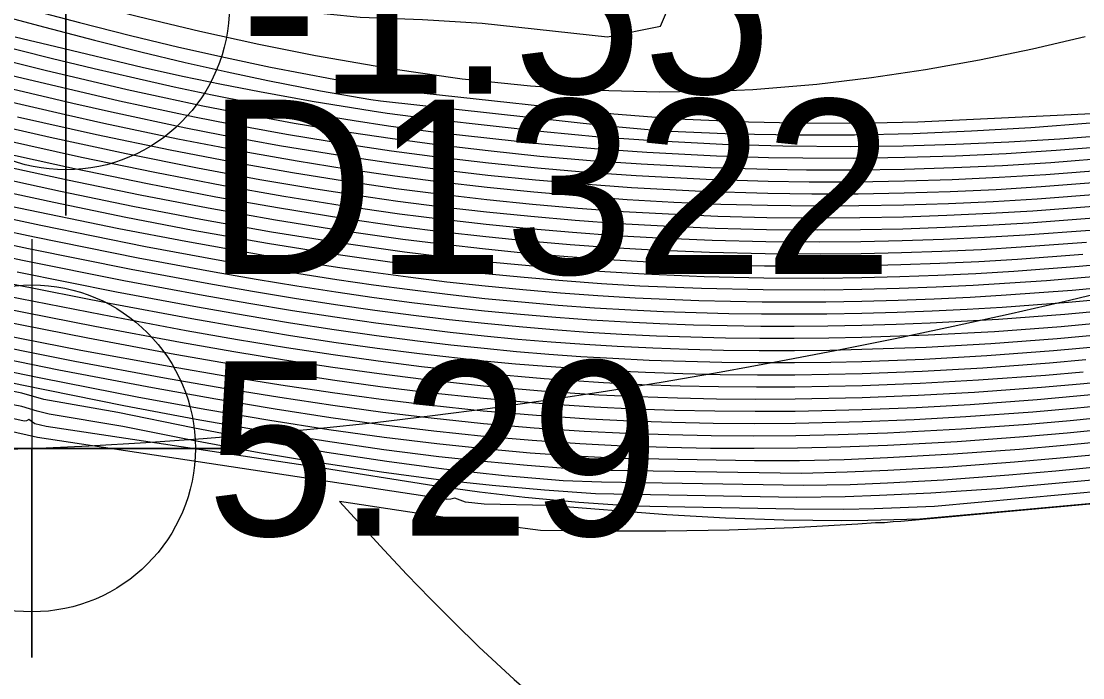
# Model space of a CAD drawing. Extents: x 2356077 to 2359823, y 225951 to 227822.
# Drawn here: x 2358080.67 to 2358095.89, y 226121.24 to 226130.66 of the extents above; entities that cross this region are included whole.
import ezdxf

# ---------------------------------------------------------------- set-up
doc = ezdxf.new("R2010")
doc.units = 0
for name, color, linetype in [('DTM Contours Major', 7, 'Continuous'), ('DTM Contours Minor', 7, 'Continuous'), ('Exist DTM Breakline', 7, 'Continuous'), ('Exist DTM Breakline Cogo Elevation', 7, 'Continuous'), ('Exist DTM Breakline Cogo Number', 7, 'Continuous'), ('Exist DTM Breakline Cogo Point CELL', 7, 'Continuous'), ('Exist DTM Breakline Underwater', 7, 'Continuous'), ('Exist DTM Breakline Underwater Cogo Elevation', 7, 'Continuous'), ('Exist DTM Breakline Underwater Cogo Point CELL', 7, 'Continuous'), ('Exist DTM Drainline', 7, 'Continuous')]:
    doc.layers.add(name, color=color, linetype=linetype)

msp = doc.modelspace()

# ---------------------------------------------------------------- linework, layer by layer
at = {"layer": 'DTM Contours Major'}
for points in [[(2358080.583, 226130.43), (2358081.163, 226130.295), (2358082.402, 226129.998), (2358082.982, 226129.87), (2358083.542, 226129.753), (2358084.087, 226129.646), (2358084.838, 226129.51), (2358085.699, 226129.371), (2358085.916, 226129.338), (2358086.624, 226129.245), (2358088.16, 226129.077), (2358088.958, 226128.998), (2358089.733, 226128.944), (2358090.724, 226128.894), (2358091.59, 226128.869), (2358092.56, 226128.861), (2358093.313, 226128.869), (2358094.071, 226128.892), (2358094.832, 226128.928), (2358095.56, 226128.968), (2358096.494, 226129.042)], [(2358079.748, 226129.679), (2358081.302, 226129.318), (2358081.855, 226129.194), (2358082.916, 226128.97), (2358083.917, 226128.777), (2358084.627, 226128.652), (2358085.326, 226128.54), (2358086.024, 226128.439), (2358086.686, 226128.353), (2358087.352, 226128.276), (2358088.021, 226128.208), (2358088.69, 226128.15), (2358089.359, 226128.101), (2358090.026, 226128.063), (2358090.698, 226128.035), (2358091.368, 226128.017), (2358092.038, 226128.01), (2358092.681, 226128.012), (2358093.325, 226128.024), (2358093.966, 226128.044), (2358094.603, 226128.073), (2358095.234, 226128.111), (2358096.163, 226128.182)], [(2358080.205, 226128.627), (2358081.331, 226128.383), (2358082.374, 226128.168), (2358083.351, 226127.979), (2358084.314, 226127.808), (2358085.239, 226127.66), (2358086.141, 226127.532), (2358086.736, 226127.458), (2358087.328, 226127.391), (2358087.917, 226127.332), (2358088.504, 226127.282), (2358089.088, 226127.239), (2358089.669, 226127.205), (2358090.499, 226127.169), (2358091.327, 226127.15), (2358092.155, 226127.147), (2358092.717, 226127.153), (2358093.279, 226127.167), (2358093.84, 226127.187), (2358094.399, 226127.213), (2358094.954, 226127.246), (2358095.892, 226127.316)], [(2358096.554, 226126.535), (2358095.632, 226126.45), (2358094.681, 226126.379), (2358093.703, 226126.326), (2358093.214, 226126.306), (2358092.724, 226126.292), (2358092.235, 226126.283), (2358091.753, 226126.279), (2358091.272, 226126.28), (2358090.79, 226126.287), (2358090.309, 226126.299), (2358089.827, 226126.316), (2358089.344, 226126.339), (2358088.841, 226126.37), (2358088.335, 226126.406), (2358087.826, 226126.449), (2358087.313, 226126.499), (2358086.794, 226126.556), (2358086.268, 226126.62), (2358085.731, 226126.691), (2358085.182, 226126.77), (2358084.619, 226126.857), (2358084.038, 226126.952), (2358083.436, 226127.058), (2358082.347, 226127.261), (2358080.86, 226127.56), (2358079.773, 226127.79)], [(2358097.521, 226124.045), (2358093.764, 226123.701), (2358092.897, 226123.666), (2358092.463, 226123.654), (2358091.753, 226123.66), (2358090.183, 226123.688), (2358089.431, 226123.705), (2358088.663, 226123.758), (2358087.889, 226123.83), (2358087.242, 226123.905), (2358086.587, 226123.993), (2358084.896, 226124.261), (2358081.027, 226124.845), (2358080.865, 226124.885), (2358080.779, 226124.944), (2358080.743, 226124.927), (2358080.709, 226124.92), (2358073.275, 226126.59), (2358071.768, 226126.838)], [(2358095.895, 226125.626), (2358095.355, 226125.579), (2358094.397, 226125.508), (2358093.56, 226125.461), (2358092.726, 226125.429), (2358091.761, 226125.41), (2358091.213, 226125.408), (2358090.665, 226125.413), (2358090.117, 226125.425), (2358089.568, 226125.444), (2358089.02, 226125.471), (2358088.166, 226125.528), (2358087.3, 226125.605), (2358086.408, 226125.703), (2358085.787, 226125.782), (2358085.143, 226125.872), (2358084.474, 226125.975), (2358083.772, 226126.09), (2358083.035, 226126.219), (2358081.828, 226126.444), (2358080.459, 226126.716)], [(2358096.291, 226124.811), (2358095.665, 226124.75), (2358095.044, 226124.697), (2358094.091, 226124.627), (2358093.088, 226124.573), (2358092.423, 226124.548), (2358091.801, 226124.534), (2358091.179, 226124.528), (2358090.552, 226124.532), (2358089.931, 226124.543), (2358089.306, 226124.565), (2358088.678, 226124.597), (2358087.996, 226124.644), (2358087.301, 226124.704), (2358086.587, 226124.779), (2358085.866, 226124.867), (2358085.11, 226124.972), (2358084.311, 226125.094), (2358083.461, 226125.236), (2358082.552, 226125.398), (2358081.21, 226125.654), (2358079.64, 226125.971)]]:
    msp.add_lwpolyline(points, dxfattribs=at)
at = {"layer": 'DTM Contours Minor'}
for points in [[(2358070.339, 226134.485), (2358073.466, 226133.395), (2358076.559, 226132.384), (2358079.465, 226131.504), (2358080.469, 226131.219), (2358081.429, 226130.96), (2358082.348, 226130.725), (2358083.229, 226130.514), (2358084.075, 226130.327), (2358084.889, 226130.164), (2358085.964, 226129.977), (2358086.99, 226129.832), (2358087.97, 226129.729), (2358088.911, 226129.666), (2358089.815, 226129.642), (2358090.689, 226129.656), (2358091.157, 226129.679), (2358091.847, 226129.732), (2358092.075, 226129.755), (2358092.859, 226129.848), (2358093.637, 226129.965), (2358094.407, 226130.104), (2358095.17, 226130.261), (2358095.926, 226130.436)], [(2358079.798, 226131.815), (2358080.678, 226131.58), (2358081.524, 226131.371), (2358082.335, 226131.188), (2358083.115, 226131.033), (2358083.864, 226130.906), (2358084.583, 226130.807), (2358085.527, 226130.716), (2358086.421, 226130.678), (2358087.279, 226130.63), (2358089.077, 226130.434), (2358089.835, 226130.584), (2358090.078, 226131.158), (2358090.548, 226131.404), (2358091.037, 226131.613), (2358091.516, 226131.833), (2358092.466, 226132.284), (2358093.012, 226132.533), (2358093.564, 226132.774), (2358094.122, 226133.005), (2358094.684, 226133.225), (2358095.25, 226133.436), (2358095.82, 226133.635), (2358096.536, 226133.87)], [(2358071.267, 226133.575), (2358073.821, 226132.808), (2358076.273, 226132.088), (2358078.915, 226131.334), (2358080.39, 226130.929), (2358081.505, 226130.636), (2358082.235, 226130.453), (2358082.93, 226130.286), (2358083.597, 226130.135), (2358084.245, 226129.998), (2358085.149, 226129.825), (2358085.686, 226129.732), (2358086.444, 226129.626), (2358089.164, 226129.33), (2358090.072, 226129.257), (2358091.099, 226129.215), (2358091.765, 226129.2), (2358092.647, 226129.196), (2358093.523, 226129.214), (2358096.219, 226129.34)], [(2358071.025, 226133.415), (2358074.542, 226132.386), (2358077.622, 226131.5), (2358079.437, 226130.992), (2358081.009, 226130.568), (2358081.719, 226130.384), (2358082.386, 226130.217), (2358083.018, 226130.066), (2358083.623, 226129.93), (2358084.207, 226129.806), (2358084.959, 226129.66), (2358085.682, 226129.534), (2358085.82, 226129.513), (2358089.033, 226129.163), (2358089.866, 226129.084), (2358090.873, 226129.042), (2358091.798, 226129.026), (2358092.619, 226129.029), (2358093.451, 226129.048), (2358094.294, 226129.082), (2358095.145, 226129.132), (2358096.003, 226129.197)], [(2358079.75, 226130.467), (2358081.098, 226130.127), (2358081.713, 226129.978), (2358082.299, 226129.842), (2358082.862, 226129.716), (2358083.405, 226129.601), (2358083.935, 226129.495), (2358084.702, 226129.353), (2358085.441, 226129.231), (2358085.937, 226129.156), (2358086.648, 226129.061), (2358088.128, 226128.9), (2358088.889, 226128.829), (2358089.64, 226128.776), (2358090.639, 226128.726), (2358091.382, 226128.704), (2358091.878, 226128.696), (2358092.607, 226128.694), (2358093.337, 226128.705), (2358094.066, 226128.727), (2358094.79, 226128.761), (2358095.508, 226128.806), (2358096.443, 226128.881)], [(2358080.281, 226130.136), (2358081.014, 226129.955), (2358082.189, 226129.679), (2358082.741, 226129.556), (2358083.275, 226129.444), (2358083.796, 226129.34), (2358084.582, 226129.195), (2358085.406, 226129.059), (2358085.958, 226128.977), (2358086.664, 226128.882), (2358087.366, 226128.802), (2358088.103, 226128.723), (2358088.83, 226128.66), (2358089.558, 226128.609), (2358090.559, 226128.558), (2358091.38, 226128.533), (2358091.927, 226128.525), (2358092.631, 226128.525), (2358093.336, 226128.535), (2358094.039, 226128.557), (2358094.738, 226128.589), (2358095.43, 226128.632), (2358096.362, 226128.706)], [(2358080.105, 226129.976), (2358082.076, 226129.515), (2358083.151, 226129.286), (2358083.665, 226129.185), (2358084.473, 226129.036), (2358085.376, 226128.888), (2358085.98, 226128.799), (2358086.671, 226128.708), (2358087.369, 226128.626), (2358088.073, 226128.554), (2358088.779, 226128.493), (2358089.486, 226128.442), (2358090.489, 226128.389), (2358091.377, 226128.362), (2358091.969, 226128.354), (2358092.651, 226128.355), (2358093.334, 226128.366), (2358094.015, 226128.387), (2358094.691, 226128.418), (2358095.36, 226128.458), (2358096.289, 226128.531)], [(2358079.928, 226129.828), (2358081.407, 226129.481), (2358081.965, 226129.355), (2358083.031, 226129.129), (2358083.541, 226129.028), (2358084.37, 226128.875), (2358085.35, 226128.714), (2358086.001, 226128.619), (2358086.678, 226128.531), (2358087.36, 226128.451), (2358088.045, 226128.382), (2358088.733, 226128.322), (2358089.42, 226128.272), (2358090.423, 226128.219), (2358091.373, 226128.19), (2358092.005, 226128.182), (2358092.668, 226128.183), (2358093.33, 226128.195), (2358093.99, 226128.215), (2358094.646, 226128.245), (2358095.295, 226128.284), (2358096.224, 226128.356)], [(2358096.184, 226124.273), (2358095.505, 226124.206), (2358094.831, 226124.147), (2358093.893, 226124.078), (2358093.088, 226124.031), (2358092.553, 226124.008), (2358091.884, 226123.998), (2358088.987, 226124.049), (2358088.44, 226124.065), (2358087.599, 226124.136), (2358086.727, 226124.233), (2358085.913, 226124.342), (2358085.05, 226124.475), (2358084.126, 226124.636), (2358083.131, 226124.825), (2358082.056, 226125.045), (2358080.991, 226125.232), (2358080.675, 226125.325), (2358080.259, 226125.405), (2358079.674, 226125.53), (2358062.644, 226129.354)], [(2358079.385, 226129.381), (2358081.083, 226128.992), (2358082.175, 226128.757), (2358083.194, 226128.552), (2358084.092, 226128.386), (2358084.892, 226128.251), (2358085.678, 226128.132), (2358086.069, 226128.078), (2358086.704, 226127.996), (2358087.34, 226127.923), (2358087.976, 226127.859), (2358088.612, 226127.804), (2358089.245, 226127.758), (2358089.876, 226127.721), (2358090.617, 226127.689), (2358091.354, 226127.671), (2358092.092, 226127.665), (2358092.701, 226127.669), (2358093.31, 226127.681), (2358093.917, 226127.702), (2358094.521, 226127.73), (2358095.119, 226127.765), (2358096.05, 226127.835)], [(2358080.614, 226129.287), (2358081.746, 226129.033), (2358082.803, 226128.811), (2358083.798, 226128.619), (2358084.559, 226128.485), (2358085.305, 226128.365), (2358086.046, 226128.259), (2358086.695, 226128.175), (2358087.346, 226128.1), (2358087.998, 226128.034), (2358088.65, 226127.977), (2358089.301, 226127.93), (2358089.95, 226127.892), (2358090.657, 226127.862), (2358091.362, 226127.844), (2358092.067, 226127.837), (2358092.693, 226127.841), (2358093.318, 226127.853), (2358093.942, 226127.873), (2358094.562, 226127.902), (2358095.176, 226127.938), (2358096.105, 226128.009)], [(2358080.402, 226128.958), (2358081.535, 226128.709), (2358082.585, 226128.49), (2358083.571, 226128.3), (2358084.432, 226128.147), (2358085.269, 226128.014), (2358086.093, 226127.896), (2358086.714, 226127.817), (2358087.336, 226127.746), (2358087.956, 226127.684), (2358088.575, 226127.63), (2358089.191, 226127.585), (2358089.806, 226127.549), (2358090.577, 226127.516), (2358091.346, 226127.498), (2358092.115, 226127.492), (2358092.708, 226127.497), (2358093.301, 226127.51), (2358093.892, 226127.53), (2358094.48, 226127.558), (2358095.064, 226127.592), (2358095.997, 226127.662)], [(2358080.302, 226128.793), (2358081.432, 226128.546), (2358082.478, 226128.329), (2358083.46, 226128.14), (2358084.372, 226127.978), (2358085.253, 226127.837), (2358086.116, 226127.714), (2358086.725, 226127.638), (2358087.332, 226127.569), (2358087.936, 226127.508), (2358088.539, 226127.456), (2358089.139, 226127.412), (2358089.737, 226127.377), (2358090.538, 226127.343), (2358091.337, 226127.324), (2358092.136, 226127.32), (2358092.713, 226127.325), (2358093.291, 226127.338), (2358093.867, 226127.359), (2358094.44, 226127.385), (2358095.009, 226127.419), (2358095.944, 226127.489)], [(2358080.111, 226128.461), (2358081.232, 226128.22), (2358082.271, 226128.006), (2358083.242, 226127.818), (2358084.257, 226127.637), (2358085.226, 226127.482), (2358086.165, 226127.35), (2358086.747, 226127.278), (2358087.325, 226127.213), (2358087.899, 226127.156), (2358088.469, 226127.107), (2358089.037, 226127.066), (2358089.603, 226127.032), (2358090.461, 226126.996), (2358091.317, 226126.977), (2358092.173, 226126.974), (2358092.72, 226126.981), (2358093.267, 226126.995), (2358093.814, 226127.015), (2358094.358, 226127.041), (2358094.9, 226127.073), (2358095.84, 226127.143), (2358096.639, 226127.217)], [(2358096.204, 226127.006), (2358095.371, 226126.936), (2358094.845, 226126.9), (2358094.317, 226126.868), (2358093.787, 226126.843), (2358093.255, 226126.823), (2358092.722, 226126.809), (2358092.19, 226126.801), (2358091.306, 226126.803), (2358090.423, 226126.822), (2358089.538, 226126.859), (2358088.988, 226126.892), (2358088.436, 226126.932), (2358087.88, 226126.98), (2358087.322, 226127.035), (2358086.759, 226127.098), (2358086.19, 226127.168), (2358085.214, 226127.305), (2358084.201, 226127.467), (2358083.134, 226127.657), (2358082.169, 226127.844), (2358081.136, 226128.056), (2358080.021, 226128.295)], [(2358096.352, 226125.16), (2358095.761, 226125.103), (2358095.173, 226125.053), (2358094.214, 226124.983), (2358093.471, 226124.942), (2358092.732, 226124.911), (2358091.772, 226124.888), (2358091.181, 226124.885), (2358090.589, 226124.889), (2358089.997, 226124.901), (2358089.405, 226124.921), (2358088.812, 226124.951), (2358088.058, 226125.001), (2358087.293, 226125.066), (2358086.506, 226125.149), (2358085.832, 226125.231), (2358085.13, 226125.326), (2358084.393, 226125.436), (2358083.615, 226125.562), (2358082.79, 226125.704), (2358081.522, 226125.937), (2358079.839, 226126.267), (2358079.386, 226126.359), (2358070.976, 226128.245)], [(2358096.079, 226124.081), (2358094.657, 226123.954), (2358093.71, 226123.892), (2358092.974, 226123.856), (2358092.485, 226123.838), (2358091.791, 226123.83), (2358088.904, 226123.881), (2358088.172, 226123.932), (2358087.422, 226123.998), (2358086.654, 226124.083), (2358085.833, 226124.19), (2358084.978, 226124.319), (2358084.079, 226124.47), (2358083.131, 226124.645), (2358082.126, 226124.846), (2358081.07, 226125.023), (2358080.898, 226125.066), (2358080.676, 226125.131), (2358080.346, 226125.194), (2358080.018, 226125.264), (2358068.023, 226127.958)], [(2358096.576, 226126.706), (2358095.684, 226126.623), (2358094.736, 226126.553), (2358094.234, 226126.523), (2358093.731, 226126.498), (2358093.228, 226126.479), (2358092.724, 226126.465), (2358092.22, 226126.456), (2358091.283, 226126.454), (2358090.815, 226126.461), (2358090.347, 226126.473), (2358089.878, 226126.49), (2358089.408, 226126.513), (2358088.89, 226126.544), (2358088.369, 226126.582), (2358087.844, 226126.626), (2358087.316, 226126.678), (2358086.782, 226126.737), (2358086.242, 226126.803), (2358085.722, 226126.872), (2358085.192, 226126.948), (2358084.65, 226127.032), (2358084.092, 226127.124), (2358083.516, 226127.225), (2358082.451, 226127.423), (2358080.949, 226127.726), (2358079.851, 226127.959)], [(2358096.597, 226126.876), (2358095.737, 226126.796), (2358094.791, 226126.726), (2358094.276, 226126.696), (2358093.759, 226126.671), (2358093.241, 226126.651), (2358092.723, 226126.637), (2358092.205, 226126.629), (2358091.295, 226126.629), (2358090.385, 226126.647), (2358089.473, 226126.686), (2358088.938, 226126.718), (2358088.402, 226126.757), (2358087.862, 226126.803), (2358087.319, 226126.856), (2358086.77, 226126.917), (2358086.216, 226126.985), (2358085.713, 226127.053), (2358085.202, 226127.127), (2358084.681, 226127.207), (2358084.146, 226127.295), (2358083.027, 226127.496), (2358082.068, 226127.681), (2358080.498, 226128.006)], [(2358096.532, 226126.364), (2358095.578, 226126.276), (2358094.626, 226126.205), (2358093.675, 226126.153), (2358092.724, 226126.12), (2358092.249, 226126.11), (2358091.754, 226126.105), (2358091.26, 226126.106), (2358090.765, 226126.112), (2358090.271, 226126.124), (2358089.776, 226126.142), (2358089.28, 226126.166), (2358088.792, 226126.195), (2358088.302, 226126.231), (2358087.809, 226126.272), (2358087.31, 226126.32), (2358086.806, 226126.375), (2358086.295, 226126.437), (2358085.741, 226126.509), (2358085.173, 226126.591), (2358084.589, 226126.681), (2358083.985, 226126.781), (2358083.357, 226126.89), (2358082.243, 226127.098), (2358080.773, 226127.394), (2358079.7, 226127.62)], [(2358096.509, 226126.193), (2358095.524, 226126.102), (2358094.57, 226126.031), (2358093.646, 226125.98), (2358092.724, 226125.947), (2358092.264, 226125.937), (2358091.756, 226125.931), (2358091.248, 226125.931), (2358090.74, 226125.937), (2358090.232, 226125.949), (2358089.724, 226125.968), (2358089.216, 226125.992), (2358088.743, 226126.021), (2358088.268, 226126.055), (2358087.79, 226126.095), (2358087.308, 226126.142), (2358086.819, 226126.194), (2358086.322, 226126.253), (2358085.751, 226126.328), (2358085.165, 226126.412), (2358084.56, 226126.505), (2358083.932, 226126.608), (2358083.277, 226126.723), (2358082.14, 226126.936), (2358080.689, 226127.226), (2358079.632, 226127.448)], [(2358096.228, 226124.455), (2358095.568, 226124.39), (2358094.913, 226124.333), (2358093.971, 226124.264), (2358093.094, 226124.214), (2358092.513, 226124.19), (2358091.858, 226124.171), (2358089.122, 226124.217), (2358088.53, 226124.241), (2358087.922, 226124.286), (2358087.3, 226124.343), (2358086.659, 226124.412), (2358085.868, 226124.512), (2358085.031, 226124.633), (2358084.137, 226124.777), (2358083.177, 226124.946), (2358082.141, 226125.143), (2358080.678, 226125.439), (2358078.856, 226125.831), (2358075.769, 226126.528), (2358072.367, 226127.322)], [(2358096.26, 226124.634), (2358095.618, 226124.571), (2358094.981, 226124.516), (2358094.033, 226124.447), (2358093.091, 226124.395), (2358092.467, 226124.37), (2358091.829, 226124.353), (2358091.185, 226124.351), (2358089.263, 226124.385), (2358088.613, 226124.419), (2358087.966, 226124.465), (2358087.307, 226124.523), (2358086.627, 226124.596), (2358085.873, 226124.689), (2358085.078, 226124.8), (2358084.233, 226124.932), (2358083.329, 226125.086), (2358082.357, 226125.263), (2358080.951, 226125.537), (2358079.429, 226125.85), (2358076.101, 226126.573), (2358072.853, 226127.309)], [(2358096.485, 226126.022), (2358095.469, 226125.928), (2358094.513, 226125.857), (2358093.617, 226125.808), (2358092.724, 226125.774), (2358092.278, 226125.764), (2358091.757, 226125.757), (2358091.236, 226125.757), (2358090.715, 226125.763), (2358090.194, 226125.775), (2358089.673, 226125.793), (2358089.151, 226125.818), (2358088.694, 226125.846), (2358088.235, 226125.879), (2358087.772, 226125.918), (2358087.305, 226125.963), (2358086.831, 226126.013), (2358086.35, 226126.07), (2358085.762, 226126.146), (2358085.157, 226126.232), (2358084.531, 226126.329), (2358083.878, 226126.436), (2358083.197, 226126.555), (2358082.036, 226126.773), (2358080.609, 226127.058)], [(2358095.936, 226125.799), (2358095.413, 226125.753), (2358094.455, 226125.683), (2358093.589, 226125.635), (2358092.725, 226125.602), (2358091.759, 226125.583), (2358091.224, 226125.582), (2358090.69, 226125.588), (2358090.156, 226125.6), (2358089.621, 226125.619), (2358089.086, 226125.645), (2358088.201, 226125.704), (2358087.754, 226125.741), (2358087.302, 226125.784), (2358086.379, 226125.887), (2358085.774, 226125.964), (2358085.15, 226126.052), (2358084.502, 226126.152), (2358083.825, 226126.263), (2358083.116, 226126.388), (2358081.932, 226126.609), (2358080.532, 226126.888)], [(2358096.409, 226125.506), (2358095.852, 226125.452), (2358095.296, 226125.404), (2358094.338, 226125.334), (2358093.53, 226125.288), (2358092.727, 226125.256), (2358091.764, 226125.236), (2358091.202, 226125.233), (2358090.64, 226125.238), (2358090.078, 226125.25), (2358089.515, 226125.27), (2358088.952, 226125.297), (2358088.131, 226125.352), (2358087.297, 226125.426), (2358086.439, 226125.519), (2358085.8, 226125.599), (2358085.138, 226125.692), (2358084.446, 226125.797), (2358083.719, 226125.916), (2358082.953, 226126.05), (2358081.725, 226126.279), (2358080.392, 226126.542)], [(2358096.381, 226125.333), (2358095.807, 226125.278), (2358095.236, 226125.228), (2358094.277, 226125.158), (2358093.501, 226125.115), (2358092.729, 226125.083), (2358091.768, 226125.062), (2358091.191, 226125.059), (2358090.615, 226125.063), (2358090.038, 226125.075), (2358089.461, 226125.096), (2358088.883, 226125.124), (2358088.095, 226125.177), (2358087.295, 226125.246), (2358086.472, 226125.335), (2358085.815, 226125.416), (2358085.133, 226125.51), (2358084.418, 226125.618), (2358083.667, 226125.741), (2358082.871, 226125.879), (2358081.622, 226126.11), (2358080.331, 226126.364)], [(2358096.32, 226124.987), (2358095.711, 226124.928), (2358095.106, 226124.876), (2358094.149, 226124.807), (2358093.088, 226124.751), (2358092.385, 226124.726), (2358091.778, 226124.713), (2358091.171, 226124.708), (2358090.564, 226124.712), (2358089.956, 226124.724), (2358089.348, 226124.745), (2358088.739, 226124.775), (2358088.022, 226124.823), (2358087.295, 226124.885), (2358086.547, 226124.963), (2358085.856, 226125.047), (2358085.135, 226125.145), (2358084.377, 226125.259), (2358083.575, 226125.389), (2358082.722, 226125.538), (2358081.437, 226125.777), (2358079.834, 226126.096)], [(2358096.822, 226123.813), (2358093.552, 226123.515), (2358092.807, 226123.497), (2358092.435, 226123.495), (2358091.602, 226123.503), (2358090.766, 226123.532), (2358089.927, 226123.58), (2358088.227, 226123.715), (2358087.307, 226123.732), (2358087.037, 226123.762), (2358086.884, 226123.818), (2358086.829, 226123.804), (2358086.773, 226123.799), (2358080.903, 226124.687), (2358078.485, 226125.231)], [(2358097.765, 226123.893), (2358093.283, 226123.484), (2358093.173, 226123.481), (2358093.048, 226123.466), (2358092.92, 226123.463), (2358092.664, 226123.444), (2358091.737, 226123.391), (2358090.821, 226123.359), (2358089.913, 226123.345), (2358089.013, 226123.345), (2358088.116, 226123.356), (2358087.093, 226123.487)], [(2358087.093, 226123.487), (2358085.231, 226123.768), (2358085.873, 226123.073), (2358086.2, 226122.726), (2358086.534, 226122.38), (2358086.877, 226122.034), (2358087.232, 226121.689), (2358087.739, 226121.217), (2358088.275, 226120.75), (2358088.84, 226120.289), (2358089.434, 226119.836), (2358090.056, 226119.393), (2358090.708, 226118.961), (2358091.538, 226118.457), (2358092.407, 226117.986), (2358093.31, 226117.56), (2358094.244, 226117.192), (2358095.203, 226116.894), (2358096.186, 226116.679)]]:
    msp.add_lwpolyline(points, dxfattribs=at)
at = {"layer": 'Exist DTM Breakline'}
for points in [[(2357739.379, 226441.004), (2357819.613, 226359.102), (2357890.87, 226277.588), (2357993.999, 226180.096), (2358102.764, 226183.23), (2358191.473, 226205.9), (2358275.273, 226131.78), (2358421.38, 226152.319), (2358505.025, 226137.402), (2358547.118, 226053.573)], [(2358031.227, 226137.162), (2358080.822, 226124.532), (2358181.969, 226147.525), (2358248.164, 226081.871), (2358426.074, 226078.936), (2358435.897, 226068.9)]]:
    msp.add_spline(points, degree=3, dxfattribs=at)
at = {"layer": 'Exist DTM Breakline Cogo Point CELL'}
msp.add_lwpolyline([(2358080.822, 226127.532), (2358080.822, 226121.532), (2358080.822, 226124.532), (2358083.822, 226124.532), (2358077.822, 226124.532)], dxfattribs=at)
msp.add_circle((2358080.822, 226124.532), 2.344, dxfattribs=at)
at = {"layer": 'Exist DTM Breakline Underwater'}
for points in [[(2357739.428, 226434.309), (2357811.723, 226357.465), (2357885.724, 226276.345), (2357991.789, 226172.502), (2358103.028, 226173.66), (2358191.056, 226197.408), (2358272.648, 226122.63), (2358421.22, 226141.688), (2358498.765, 226117.394), (2358527.12, 226046.782)], [(2358025.938, 226146.768), (2358081.31, 226130.869), (2358190.353, 226159.394), (2358252.677, 226089.283), (2358430.116, 226084.162), (2358438.948, 226067.769)]]:
    msp.add_spline(points, degree=3, dxfattribs=at)
at = {"layer": 'Exist DTM Breakline Underwater Cogo Point CELL'}
msp.add_lwpolyline([(2358081.31, 226133.869), (2358081.31, 226127.869), (2358081.31, 226130.869), (2358084.31, 226130.869), (2358078.31, 226130.869)], dxfattribs=at)
msp.add_circle((2358081.31, 226130.869), 2.344, dxfattribs=at)
at = {"layer": 'Exist DTM Drainline'}
msp.add_spline([(2358002.822, 226157.077), (2358085.779, 226145.3), (2358186.306, 226180.964), (2358265.469, 226105.433), (2358430.76, 226108.273), (2358483.144, 226082.187), (2358495.873, 226067.413)], degree=3, dxfattribs=at)

# ---------------------------------------------------------------- texts
at = {"layer": 'Exist DTM Breakline Cogo Elevation'}
msp.add_text('5.29', height=2.5, dxfattribs=at).set_placement((2358083.322, 226123.282))
at = {"layer": 'Exist DTM Breakline Cogo Number'}
msp.add_text('D1322', height=2.5, dxfattribs=at).set_placement((2358083.322, 226127.032))
at = {"layer": 'Exist DTM Breakline Underwater Cogo Elevation'}
msp.add_text('-1.55', height=2.5, dxfattribs=at).set_placement((2358083.81, 226129.619))

doc.saveas('drawing.dxf')
